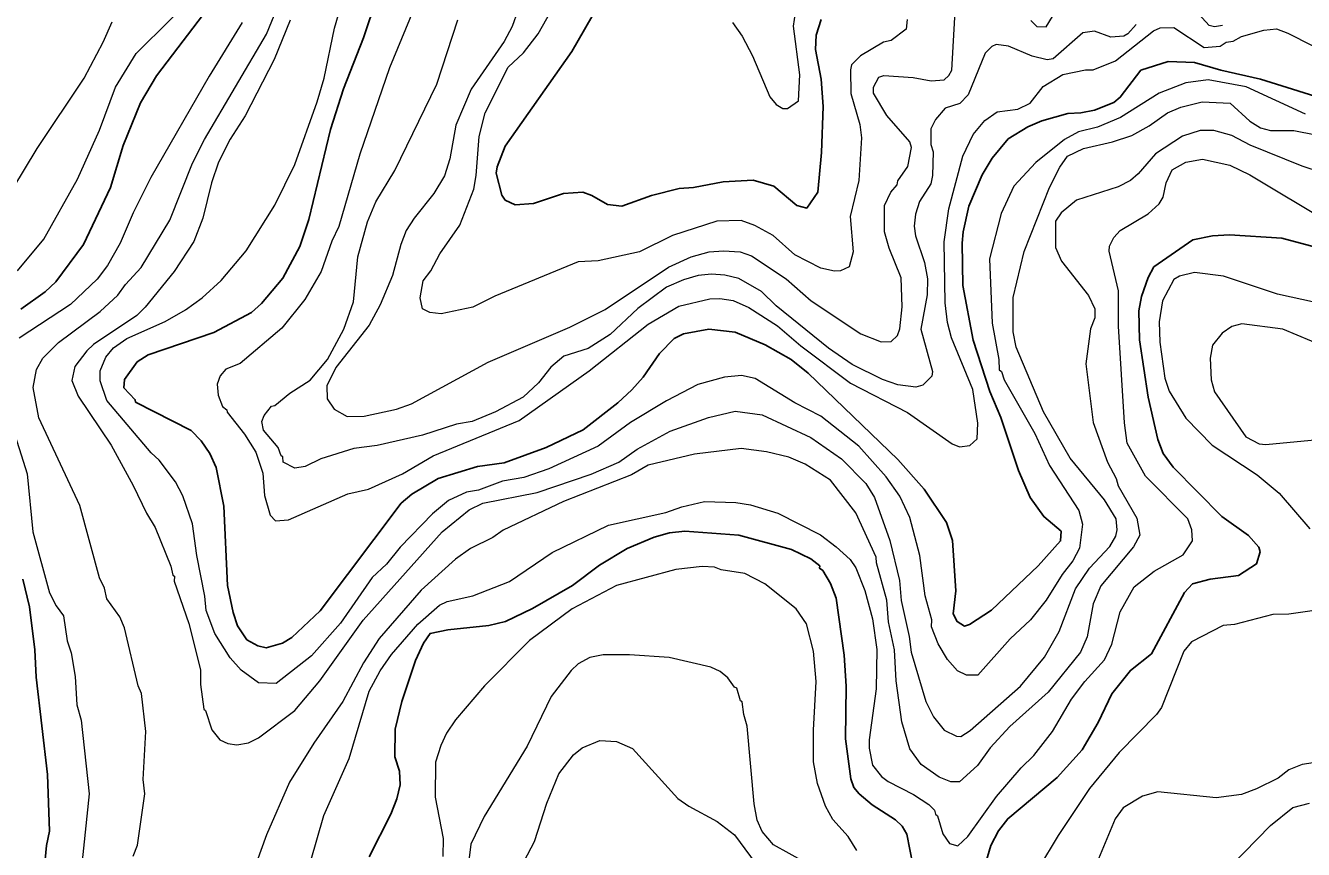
# Model space of a CAD drawing. Extents: x 598.3 to 623.2, y 6902.2 to 6930.1.
# Drawn here: x 609.053 to 610.928, y 6919.813 to 6921.021 of the extents above; entities that cross this region are included whole.
import ezdxf

# ---------------------------------------------------------------- set-up
doc = ezdxf.new("R2010")
doc.units = 0
doc.header["$LTSCALE"] = 0.032
doc.layers.add('1', color=7, linetype='Continuous', lineweight=25)
doc.layers.add('2', color=7, linetype='Continuous', lineweight=13)

msp = doc.modelspace()

# ---------------------------------------------------------------- linework, layer by layer
at = {"layer": '1'}
for points in [[(609.9417, 6921.1352), (609.8543, 6920.983), (609.7563, 6920.8438), (609.7447, 6920.8139), (609.7433, 6920.8044), (609.7515, 6920.7721), (609.7564, 6920.7649), (609.7711, 6920.7578), (609.7979, 6920.7601), (609.8419, 6920.7747), (609.8701, 6920.7764), (609.8835, 6920.7717), (609.9067, 6920.7586), (609.9277, 6920.7562), (609.9709, 6920.7715), (610.0119, 6920.782), (610.0327, 6920.7836), (610.0764, 6920.7917), (610.1204, 6920.7941), (610.1506, 6920.7855), (610.1841, 6920.7572), (610.199, 6920.7532), (610.2151, 6920.7766), (610.2207, 6920.8347), (610.2232, 6920.9021), (610.2201, 6920.9425), (610.2119, 6920.9857), (610.2127, 6921.007), (610.2201, 6921.03)], [(609.0457, 6920.6049), (609.0816, 6920.6303), (609.0969, 6920.6449), (609.1378, 6920.6997), (609.177, 6920.7834), (609.1956, 6920.8449), (609.2215, 6920.9075), (609.2447, 6920.9474), (609.3293, 6921.0586)], [(609.2958, 6920.4269), (609.2141, 6920.4686), (609.2135, 6920.4721), (609.197, 6920.4895), (609.198, 6920.5019), (609.2164, 6920.5279), (609.2326, 6920.538), (609.329, 6920.571), (609.3839, 6920.6003), (609.3989, 6920.6134), (609.4301, 6920.6503), (609.4553, 6920.6969), (609.4683, 6920.7364), (609.5001, 6920.8687), (609.519, 6920.928), (609.5487, 6921.0031), (609.5682, 6921.0618)], [(610.9757, 6920.9075), (610.8648, 6920.9423), (610.8065, 6920.9553), (610.768, 6920.9665), (610.7291, 6920.9681), (610.6892, 6920.9556), (610.6589, 6920.9158), (610.6496, 6920.9082), (610.621, 6920.897), (610.6009, 6920.8929), (610.5818, 6920.8921), (610.5436, 6920.881), (610.5233, 6920.8725), (610.4946, 6920.855), (610.471, 6920.8265), (610.4564, 6920.8022), (610.4369, 6920.7561), (610.4283, 6920.7186), (610.4267, 6920.7017), (610.428, 6920.6395), (610.4433, 6920.5594), (610.4676, 6920.4841), (610.4836, 6920.4459), (610.5095, 6920.3682), (610.5267, 6920.329), (610.5467, 6920.3007), (610.572, 6920.2793), (610.5714, 6920.2651), (610.5384, 6920.2286), (610.4698, 6920.1634), (610.4377, 6920.1426), (610.4302, 6920.1402), (610.4198, 6920.1468), (610.4136, 6920.1584), (610.4175, 6920.1917), (610.4126, 6920.2655), (610.4041, 6920.2921), (610.371, 6920.341), (610.3327, 6920.3843), (610.2011, 6920.511), (610.176, 6920.5312), (610.1377, 6920.5528), (610.0936, 6920.5713), (610.0553, 6920.5755), (610.0182, 6920.5687), (610.0042, 6920.5618), (609.9829, 6920.5402), (609.9587, 6920.5054), (609.9423, 6920.4865), (609.9215, 6920.4674), (609.8709, 6920.4281), (609.8167, 6920.4023), (609.7548, 6920.3798), (609.7156, 6920.374), (609.6581, 6920.3565), (609.6193, 6920.3335), (609.6038, 6920.3203), (609.4847, 6920.1625), (609.4434, 6920.1237), (609.4294, 6920.1153), (609.4059, 6920.1085), (609.3935, 6920.111), (609.3771, 6920.1201), (609.3637, 6920.1407), (609.3571, 6920.16), (609.3489, 6920.1995), (609.3433, 6920.316), (609.3323, 6920.3727), (609.323, 6920.3934), (609.3103, 6920.4118), (609.2958, 6920.4269)], [(610.9456, 6920.6961), (610.8962, 6920.7093), (610.8191, 6920.7141), (610.7942, 6920.7124), (610.7656, 6920.7069), (610.7081, 6920.667), (610.6999, 6920.6513), (610.6903, 6920.6236), (610.6863, 6920.6026), (610.6871, 6920.5599), (610.7001, 6920.4757), (610.714, 6920.4138), (610.722, 6920.3932), (610.7364, 6920.3733), (610.8079, 6920.3008), (610.8471, 6920.273), (610.8624, 6920.2561), (610.8642, 6920.249), (610.859, 6920.2313), (610.8324, 6920.2145), (610.7906, 6920.2088), (610.7648, 6920.2022), (610.7532, 6920.1896), (610.7046, 6920.0994), (610.6739, 6920.0751), (610.6467, 6920.0408), (610.6265, 6919.9987), (610.6031, 6919.9589), (610.5662, 6919.918), (610.4938, 6919.8577), (610.48, 6919.84), (610.4689, 6919.8186), (610.4432, 6919.7306)], [(610.3588, 6919.7675), (610.3458, 6919.8351), (610.339, 6919.8468), (610.329, 6919.8561), (610.295, 6919.8782), (610.2756, 6919.8943), (610.2681, 6919.9036), (610.2636, 6919.9161), (610.2556, 6919.975), (610.2565, 6920.0519), (610.2539, 6920.0975), (610.2419, 6920.181), (610.2336, 6920.2027), (610.2226, 6920.2215), (610.2178, 6920.2249), (610.218, 6920.2285), (610.2051, 6920.239), (610.1767, 6920.2527), (610.0993, 6920.2736), (610.0198, 6920.2793), (609.9974, 6920.2768), (609.9749, 6920.2707), (609.9356, 6920.2541), (609.8948, 6920.2295), (609.8551, 6920.1996), (609.7964, 6920.1658), (609.7568, 6920.1468), (609.7326, 6920.1412), (609.6722, 6920.1345), (609.6461, 6920.1294), (609.6365, 6920.1153), (609.6249, 6920.0898)], [(609.0507, 6919.6494), (609.0753, 6919.7361), (609.0834, 6919.8184), (609.0875, 6919.8394), (609.085, 6919.9226), (609.068, 6920.0651), (609.0664, 6920.1056), (609.0583, 6920.1684), (609.0486, 6920.2089)], [(609.6249, 6920.0898), (609.6048, 6920.0295), (609.5951, 6919.989), (609.5943, 6919.9483), (609.6015, 6919.9272), (609.6023, 6919.9075), (609.5975, 6919.887), (609.5887, 6919.8643), (609.5568, 6919.8016)]]:
    msp.add_lwpolyline(points, dxfattribs=at)
at = {"layer": '2'}
for points in [[(609.6734, 6920.3245), (609.6496, 6920.3047), (609.6024, 6920.2559), (609.5822, 6920.2309), (609.561, 6920.2113), (609.5148, 6920.1447), (609.4721, 6920.0965), (609.4202, 6920.056), (609.3944, 6920.0568), (609.369, 6920.0755), (609.3526, 6920.0934), (609.3303, 6920.1295), (609.3174, 6920.1633), (609.3158, 6920.1841), (609.3038, 6920.2435), (609.2978, 6920.2904), (609.2836, 6920.3314), (609.2725, 6920.3518), (609.2487, 6920.3835), (609.2367, 6920.3942), (609.1718, 6920.4709), (609.1621, 6920.4998), (609.1619, 6920.5147), (609.1702, 6920.5346), (609.1817, 6920.5482), (609.2014, 6920.5621), (609.2573, 6920.5868), (609.2872, 6920.6039), (609.3117, 6920.6218), (609.3396, 6920.6472), (609.3763, 6920.6907), (609.4184, 6920.7577), (609.4475, 6920.817), (609.4806, 6920.9089), (609.4906, 6920.9437), (609.5061, 6921.017), (609.5552, 6921.1861)], [(609.6489, 6921.1096), (609.5866, 6920.9591)], [(609.0409, 6920.661), (609.0796, 6920.7077), (609.129, 6920.7955), (609.1609, 6920.8673), (609.1844, 6920.9304), (609.2147, 6920.9797), (609.3159, 6921.0802)], [(609.6603, 6920.6861), (609.6896, 6920.7284), (609.7104, 6920.7808), (609.714, 6920.8009), (609.7182, 6920.8582), (609.7269, 6920.8931), (609.7606, 6920.9597), (609.7833, 6920.9808), (609.8048, 6921.0088), (609.8428, 6921.0767)], [(609.2106, 6919.8028), (609.217, 6919.8187), (609.2275, 6919.8943), (609.2252, 6919.9152), (609.2292, 6919.9857), (609.2225, 6920.0411), (609.2179, 6920.0527), (609.1976, 6920.1374), (609.1911, 6920.1538), (609.1717, 6920.18), (609.1684, 6920.1959), (609.161, 6920.2108), (609.1321, 6920.3171), (609.0722, 6920.4455), (609.064, 6920.49), (609.0688, 6920.5165), (609.0779, 6920.5329), (609.101, 6920.556), (609.1619, 6920.6014), (609.1882, 6920.6254), (609.1994, 6920.6413), (609.2221, 6920.6659), (609.2642, 6920.7356), (609.2978, 6920.819), (609.3152, 6920.8538), (609.4063, 6921.0084), (609.4296, 6921.0661)], [(609.9032, 6920.6046), (609.9962, 6920.6665), (610.0294, 6920.6817), (610.0557, 6920.6889), (610.0767, 6920.6906), (610.101, 6920.6889), (610.1179, 6920.6832), (610.1688, 6920.6494), (610.2053, 6920.617), (610.2782, 6920.5688), (610.308, 6920.557), (610.3228, 6920.5574), (610.3321, 6920.5663), (610.3357, 6920.5759), (610.339, 6920.6082), (610.3373, 6920.6508), (610.3199, 6920.6943), (610.3131, 6920.7186), (610.3129, 6920.7568), (610.3224, 6920.7766), (610.3315, 6920.7875), (610.3327, 6920.7934), (610.3471, 6920.8141), (610.3527, 6920.8419), (610.3499, 6920.8505), (610.3162, 6920.8891), (610.2967, 6920.9217), (610.2968, 6920.9307), (610.3047, 6920.9451), (610.3118, 6920.9479), (610.3549, 6920.9448), (610.3814, 6920.9398), (610.4003, 6920.9415), (610.4075, 6920.9477), (610.4118, 6920.9555), (610.4175, 6921.0591)], [(609.7747, 6921.0432), (609.7664, 6921.0195), (609.7551, 6920.9973), (609.7066, 6920.9275), (609.6841, 6920.8746), (609.6751, 6920.8255), (609.6675, 6920.8007), (609.6519, 6920.7747), (609.6227, 6920.7386), (609.6111, 6920.7203), (609.6032, 6920.6997), (609.5911, 6920.6544), (609.5728, 6920.6113), (609.557, 6920.5813), (609.5081, 6920.5192), (609.4947, 6920.4925), (609.4953, 6920.4734), (609.5052, 6920.4583), (609.5247, 6920.4477), (609.5496, 6920.4483), (609.5969, 6920.4584), (609.6188, 6920.4663), (609.7315, 6920.5273), (609.8514, 6920.5787), (609.9032, 6920.6046)], [(610.0898, 6921.0254), (610.1042, 6921.0054), (610.1195, 6920.9766), (610.1448, 6920.9162), (610.1538, 6920.9051), (610.1637, 6920.8994), (610.1706, 6920.8994), (610.1866, 6920.9107), (610.1885, 6920.9485), (610.1796, 6921.0198), (610.1836, 6921.0494)], [(610.5278, 6921.0284), (610.5365, 6921.0193), (610.55, 6921.0191), (610.5688, 6921.0492)], [(610.8088, 6921.021), (610.7974, 6921.0192), (610.7893, 6921.0208), (610.7736, 6921.0381)], [(609.3703, 6921.0254), (609.3221, 6920.9469), (609.2363, 6920.798), (609.2104, 6920.7462), (609.1916, 6920.702), (609.1727, 6920.669), (609.1577, 6920.649), (609.1187, 6920.6116), (609.0434, 6920.5623)], [(609.0698, 6920.8406), (609.1384, 6920.9437), (609.1666, 6920.9968), (609.1796, 6921.0262)], [(609.4407, 6921.0287), (609.4176, 6920.9712), (609.3747, 6920.8886), (609.3527, 6920.8543), (609.3359, 6920.8206), (609.3254, 6920.7901), (609.3126, 6920.7386), (609.2995, 6920.7043), (609.2709, 6920.6601), (609.2281, 6920.6077), (609.2158, 6920.5957), (609.1525, 6920.5531), (609.1425, 6920.544), (609.1247, 6920.521), (609.1206, 6920.5004), (609.1297, 6920.4775), (609.1783, 6920.4054), (609.2107, 6920.3463), (609.2299, 6920.306), (609.243, 6920.2848), (609.2656, 6920.2281), (609.2689, 6920.2148), (609.2711, 6920.2136), (609.2705, 6920.2059), (609.2923, 6920.1441), (609.3092, 6920.0761), (609.3093, 6920.0545), (609.3141, 6920.0183), (609.3168, 6920.0165), (609.3258, 6919.9882), (609.3375, 6919.9736), (609.3494, 6919.9678), (609.3628, 6919.9661), (609.3798, 6919.9689), (609.3944, 6919.9763), (609.4478, 6920.0163), (609.4844, 6920.0597), (609.548, 6920.149), (609.6638, 6920.2784), (609.7035, 6920.3108), (609.7237, 6920.3205), (609.8034, 6920.336), (609.8824, 6920.3628), (609.9231, 6920.3806), (609.9502, 6920.3998), (609.9984, 6920.4263), (610.0546, 6920.4462), (610.094, 6920.4556), (610.1334, 6920.4501), (610.2049, 6920.4168), (610.2497, 6920.3855), (610.2857, 6920.3495), (610.2983, 6920.329), (610.3207, 6920.2656), (610.335, 6920.207), (610.3374, 6920.1779), (610.3494, 6920.125), (610.352, 6920.1018), (610.3737, 6920.0295), (610.3849, 6920.0071), (610.4005, 6919.9878), (610.4184, 6919.9787), (610.4248, 6919.9782), (610.4387, 6919.9872), (610.5123, 6920.0519), (610.5478, 6920.0947), (610.5693, 6920.1322), (610.5934, 6920.1949), (610.614, 6920.2249), (610.6435, 6920.2569), (610.6523, 6920.2721), (610.6546, 6920.2815), (610.6531, 6920.2974), (610.636, 6920.3254), (610.5854, 6920.3865), (610.5464, 6920.4545), (610.5064, 6920.5495), (610.5016, 6920.5718), (610.5017, 6920.6223), (610.5178, 6920.6897)], [(609.5866, 6920.9591), (609.5433, 6920.8325), (609.5122, 6920.7263), (609.5022, 6920.7049), (609.4864, 6920.6604), (609.4625, 6920.6191), (609.4288, 6920.577), (609.3674, 6920.5252), (609.3465, 6920.5172), (609.3383, 6920.5073), (609.3336, 6920.4951), (609.3352, 6920.4787), (609.3418, 6920.4622), (609.3481, 6920.4572), (609.3483, 6920.4541), (609.3737, 6920.4216), (609.3903, 6920.3955), (609.4007, 6920.3646), (609.4032, 6920.3317), (609.4114, 6920.3027), (609.4194, 6920.2947), (609.4382, 6920.2959), (609.5254, 6920.3343), (609.5557, 6920.341), (609.6059, 6920.3637), (609.6507, 6920.3898), (609.777, 6920.4419), (609.8796, 6920.5144), (609.9663, 6920.5831), (610.0114, 6920.6093), (610.0567, 6920.6201), (610.0712, 6920.6208), (610.0911, 6920.6177), (610.1137, 6920.6073), (610.1558, 6920.5806), (610.1901, 6920.5514), (610.2629, 6920.4964), (610.3468, 6920.4535), (610.4125, 6920.4077), (610.4232, 6920.4032), (610.4381, 6920.405), (610.449, 6920.415), (610.4498, 6920.4377), (610.4425, 6920.4873), (610.4113, 6920.5628), (610.4054, 6920.5855), (610.4022, 6920.6143), (610.4005, 6920.7038), (610.4075, 6920.7519), (610.4277, 6920.8296), (610.4432, 6920.8611), (610.4601, 6920.8819), (610.4783, 6920.8945), (610.5087, 6920.8985), (610.5266, 6920.9073), (610.5458, 6920.9313), (610.5748, 6920.9493), (610.6078, 6920.956), (610.619, 6920.9561), (610.652, 6920.9692), (610.7076, 6921.0131), (610.7176, 6921.0174), (610.7377, 6921.0183), (610.782, 6920.9885), (610.8057, 6920.9908), (610.8144, 6920.9965), (610.8244, 6920.9981), (610.8366, 6921.0048), (610.8694, 6921.0142), (610.8881, 6921.016), (610.9046, 6921.01), (610.9405, 6920.9915)], [(609.4477, 6920.3716), (609.4308, 6920.3808), (609.4299, 6920.3883), (609.4275, 6920.3897), (609.4232, 6920.4019), (609.4016, 6920.4275), (609.3993, 6920.4403), (609.4028, 6920.449), (609.4137, 6920.4628), (609.4183, 6920.4635), (609.4402, 6920.4819), (609.4703, 6920.501), (609.4956, 6920.5313), (609.5195, 6920.5758), (609.5336, 6920.6155), (609.5401, 6920.6819), (609.5544, 6920.7332), (609.5666, 6920.7624), (609.5944, 6920.8082), (609.6563, 6920.9352), (609.6871, 6921.0292)], [(610.6822, 6921.0226), (610.6702, 6921.0089), (610.664, 6921.0052), (610.6452, 6921.0038), (610.621, 6921.0126), (610.6039, 6921.0102), (610.5607, 6920.9723), (610.5516, 6920.9707), (610.5294, 6920.9759), (610.4947, 6920.9908), (610.4767, 6920.9931), (610.4705, 6920.9902), (610.4608, 6920.9802), (610.4357, 6920.9191), (610.4237, 6920.9066), (610.402, 6920.8999), (610.3876, 6920.8832), (610.3811, 6920.8694), (610.3811, 6920.8465), (610.3842, 6920.8356), (610.3833, 6920.8009), (610.3808, 6920.789), (610.3644, 6920.7631), (610.3585, 6920.7442), (610.3567, 6920.7269), (610.3583, 6920.7124), (610.3717, 6920.6736), (610.3762, 6920.6495), (610.3754, 6920.626), (610.3665, 6920.5755), (610.3834, 6920.5135), (610.3825, 6920.5069), (610.369, 6920.4935), (610.3591, 6920.4906), (610.3324, 6920.4942), (610.3098, 6920.5018), (610.2656, 6920.5236), (610.231, 6920.5476), (610.1541, 6920.6099), (610.1323, 6920.6308), (610.0991, 6920.6501), (610.0786, 6920.6549), (610.0589, 6920.6565), (610.0397, 6920.6542), (610.0178, 6920.648), (609.9931, 6920.6373), (609.951, 6920.6062), (609.9104, 6920.5678), (609.8781, 6920.5475), (609.8426, 6920.5361), (609.8233, 6920.5197), (609.8055, 6920.497), (609.7826, 6920.4759), (609.7422, 6920.4544), (609.7079, 6920.4404), (609.6849, 6920.4363), (609.635, 6920.4202), (609.5686, 6920.4048), (609.5343, 6920.4007), (609.4858, 6920.3853), (609.4629, 6920.374), (609.4477, 6920.3716)], [(610.3462, 6921.0297), (610.3447, 6921.0156), (610.3226, 6920.9991), (610.3116, 6920.9966), (610.2779, 6920.9765), (610.2646, 6920.9632), (610.2629, 6920.9558), (610.2636, 6920.9212), (610.2766, 6920.8759), (610.279, 6920.8563), (610.2751, 6920.7939), (610.2624, 6920.7411), (610.267, 6920.6892), (610.261, 6920.6671), (610.2486, 6920.6614), (610.2396, 6920.6606), (610.2194, 6920.6653), (610.1814, 6920.6849), (610.1495, 6920.7131), (610.1226, 6920.7275), (610.1026, 6920.735), (610.0668, 6920.7342), (610.0017, 6920.7129), (609.9533, 6920.689), (609.8927, 6920.676), (609.8637, 6920.6742), (609.7411, 6920.6239), (609.709, 6920.6078), (609.6625, 6920.5983), (609.646, 6920.5999), (609.635, 6920.6055), (609.6315, 6920.6215), (609.6358, 6920.6464), (609.6472, 6920.6612), (609.6603, 6920.6861)], [(610.9309, 6920.8909), (610.8439, 6920.931), (610.7877, 6920.9414), (610.7553, 6920.9367), (610.716, 6920.9219), (610.6593, 6920.8863), (610.6253, 6920.8718), (610.5974, 6920.8649), (610.5769, 6920.854), (610.5348, 6920.82), (610.5027, 6920.7853), (610.4843, 6920.7454), (610.4669, 6920.6787), (610.4709, 6920.5845), (610.4806, 6920.5313), (610.4814, 6920.5159), (610.4847, 6920.5137), (610.4884, 6920.5013), (610.5334, 6920.4224), (610.5551, 6920.3756), (610.5979, 6920.3095), (610.6035, 6920.2896), (610.5989, 6920.2545), (610.5895, 6920.2357), (610.5736, 6920.2159), (610.5504, 6920.1784), (610.5271, 6920.1494), (610.4976, 6920.1214), (610.4498, 6920.0682), (610.4331, 6920.0681), (610.42, 6920.0747), (610.4055, 6920.0913), (610.3918, 6920.1144), (610.3819, 6920.1391), (610.3825, 6920.1492), (610.3726, 6920.1845), (610.3647, 6920.2435), (610.3503, 6920.2993), (610.3356, 6920.3306), (610.3156, 6920.3592), (610.2752, 6920.4039), (610.2197, 6920.448), (610.1816, 6920.4676), (610.1231, 6920.5034), (610.103, 6920.5076), (610.0781, 6920.5051), (610.0392, 6920.4945), (609.9931, 6920.4706), (609.9405, 6920.4386), (609.8927, 6920.4042), (609.8205, 6920.3707), (609.7839, 6920.3579), (609.7524, 6920.3528), (609.7173, 6920.3395), (609.6996, 6920.3367), (609.6734, 6920.3245)], [(610.5178, 6920.6897), (610.555, 6920.7834), (610.5702, 6920.813), (610.5817, 6920.8295), (610.6052, 6920.8408), (610.6476, 6920.8502), (610.6757, 6920.8599), (610.7011, 6920.8739), (610.7281, 6920.8928), (610.7477, 6920.901), (610.7793, 6920.909), (610.82, 6920.9073), (610.8491, 6920.8806), (610.8649, 6920.8707), (610.8794, 6920.8671), (610.9137, 6920.867), (610.946, 6920.8605)], [(610.954, 6920.8055), (610.9257, 6920.8147), (610.8494, 6920.8457), (610.8228, 6920.8598), (610.7961, 6920.8669), (610.7761, 6920.867), (610.7502, 6920.8589), (610.7105, 6920.833), (610.685, 6920.8034), (610.6738, 6920.7937), (610.6558, 6920.7842), (610.5946, 6920.7649), (610.5721, 6920.7463), (610.5641, 6920.7339), (610.5641, 6920.6953), (610.5727, 6920.6756), (610.6125, 6920.6249), (610.6214, 6920.6055), (610.6214, 6920.5925), (610.615, 6920.5762), (610.6085, 6920.5249), (610.6191, 6920.4386), (610.64, 6920.3805), (610.6529, 6920.3565), (610.6557, 6920.346), (610.6834, 6920.2986), (610.6878, 6920.2734), (610.6783, 6920.2566), (610.6302, 6920.199), (610.6192, 6920.1727), (610.6102, 6920.1244)], [(608.9976, 6920.7222), (609.0698, 6920.8406)], [(609.4901, 6919.8624), (609.5276, 6919.946), (609.5568, 6920.0449), (609.5731, 6920.0745), (609.5897, 6920.0987), (609.6282, 6920.1432), (609.6599, 6920.1708), (609.6712, 6920.1764), (609.709, 6920.1844), (609.7629, 6920.2058), (609.8252, 6920.2479), (609.9081, 6920.2881), (609.9923, 6920.3068), (610.0155, 6920.315), (610.049, 6920.323), (610.0948, 6920.3214), (610.1161, 6920.318), (610.1566, 6920.3058), (610.2189, 6920.2738), (610.2421, 6920.2565), (610.2624, 6920.2377), (610.2708, 6920.2254), (610.2841, 6920.1922), (610.2952, 6920.1509), (610.3017, 6920.1059), (610.3009, 6920.048), (610.2904, 6919.9735), (610.2905, 6919.9611), (610.2953, 6919.9364), (610.3086, 6919.9196), (610.3182, 6919.9122), (610.3554, 6919.893), (610.3778, 6919.8786), (610.3862, 6919.8702), (610.3876, 6919.8643), (610.3908, 6919.8619), (610.3986, 6919.8355), (610.4083, 6919.8214), (610.4205, 6919.818), (610.4351, 6919.8314), (610.4775, 6919.8901), (610.5133, 6919.9323), (610.5323, 6919.9504), (610.5593, 6919.9857), (610.5874, 6920.033), (610.607, 6920.0591), (610.636, 6920.0907), (610.6466, 6920.1136), (610.6588, 6920.161), (610.6791, 6920.1977), (610.7086, 6920.2209), (610.751, 6920.2445), (610.7647, 6920.2651), (610.7639, 6920.2816), (610.7582, 6920.2977), (610.6961, 6920.36), (610.6691, 6920.4086), (610.6653, 6920.4383), (610.6563, 6920.5801), (610.6563, 6920.6317), (610.6425, 6920.6899), (610.6432, 6920.6972), (610.6495, 6920.7102), (610.6586, 6920.7204), (610.6998, 6920.7446), (610.7158, 6920.7597), (610.7217, 6920.769), (610.7262, 6920.7901), (610.735, 6920.8091), (610.7552, 6920.8208), (610.7797, 6920.825), (610.8196, 6920.8161), (610.8492, 6920.8021), (610.9674, 6920.7309)], [(610.9456, 6920.6146), (610.8896, 6920.6269), (610.8104, 6920.6532), (610.7677, 6920.659), (610.7456, 6920.6533), (610.7373, 6920.6484), (610.7211, 6920.6171), (610.7161, 6920.5865), (610.7171, 6920.5564), (610.7243, 6920.5039), (610.7305, 6920.4846), (610.7552, 6920.4451)], [(611.0025, 6920.5319), (610.8973, 6920.5756), (610.8374, 6920.5836), (610.8225, 6920.5797), (610.8085, 6920.5699)], [(610.8085, 6920.5699), (610.7941, 6920.5524), (610.7907, 6920.533), (610.7921, 6920.5012), (610.7972, 6920.4836), (610.8432, 6920.4178), (610.8629, 6920.4075), (610.8723, 6920.4065), (610.9491, 6920.4136)], [(609.0312, 6920.4395), (609.055, 6920.3633), (609.0633, 6920.2783), (609.0877, 6920.1889), (609.0974, 6920.1698), (609.1085, 6920.1552), (609.1135, 6920.1185), (609.1197, 6920.101), (609.1256, 6920.0662), (609.1279, 6920.0246), (609.1343, 6920.0022), (609.1457, 6919.8943), (609.1295, 6919.7346)], [(610.7552, 6920.4451), (610.7938, 6920.4057), (610.8599, 6920.3622), (610.892, 6920.3349), (610.937, 6920.2827)], [(610.6102, 6920.1244), (610.6004, 6920.1021), (610.5531, 6920.0433), (610.4968, 6919.9927), (610.4682, 6919.9618), (610.4494, 6919.9358), (610.4228, 6919.9119), (610.4105, 6919.9119), (610.3933, 6919.9186), (610.3669, 6919.9374), (610.35, 6919.96), (610.3382, 6919.9998), (610.33, 6920.0599), (610.3276, 6920.1053), (610.3186, 6920.1466), (610.3163, 6920.1781), (610.301, 6920.233), (610.3008, 6920.2415), (610.2708, 6920.3063), (610.2339, 6920.3544), (610.1968, 6920.3779), (610.1725, 6920.3877), (610.1396, 6920.3959), (610.1026, 6920.4007), (610.0341, 6920.3925), (609.966, 6920.376), (609.9416, 6920.3622), (609.8418, 6920.3229), (609.7532, 6920.2811), (609.7381, 6920.2702), (609.7057, 6920.2541), (609.6837, 6920.2384), (609.633, 6920.1928), (609.5714, 6920.122), (609.5486, 6920.0861), (609.518, 6920.0298), (609.4757, 6919.9687), (609.4399, 6919.9111), (609.406, 6919.8342), (609.3787, 6919.7583)], [(610.2726, 6919.8112), (610.2596, 6919.8316), (610.2373, 6919.8563), (610.2262, 6919.8759), (610.2147, 6919.9092), (610.209, 6919.9412), (610.2087, 6919.9874), (610.2126, 6920.0589), (610.2087, 6920.1034), (610.1985, 6920.1433), (610.1832, 6920.1654), (610.1374, 6920.2024), (610.108, 6920.2175), (610.0735, 6920.2225), (610.0637, 6920.2266), (610.0455, 6920.2276), (610.0069, 6920.2234), (609.9196, 6920.1999), (609.8546, 6920.1654), (609.7923, 6920.1189), (609.7261, 6920.0524), (609.6836, 6920.0029), (609.6705, 6919.9833), (609.6618, 6919.9653), (609.6543, 6919.9406), (609.6537, 6919.8894), (609.6654, 6919.8287), (609.6647, 6919.8023)], [(610.9709, 6920.167), (610.9063, 6920.1577), (610.8827, 6920.157), (610.8266, 6920.1426), (610.8099, 6920.1409), (610.7632, 6920.1173), (610.752, 6920.1032), (610.7193, 6920.0209), (610.7122, 6920.0107), (610.6573, 6919.9549), (610.6137, 6919.9018), (610.5679, 6919.8331), (610.4814, 6919.6893)], [(610.1963, 6919.7938), (610.1501, 6919.8192), (610.1335, 6919.8387), (610.1262, 6919.8554), (610.1215, 6919.8794), (610.1115, 6919.9935), (610.1064, 6920.0106), (610.1042, 6920.0289), (610.1017, 6920.0304), (610.0962, 6920.0492), (610.0928, 6920.0505), (610.0829, 6920.0642), (610.0718, 6920.0737), (610.0581, 6920.0801), (609.9972, 6920.094), (609.9387, 6920.098), (609.9, 6920.0979), (609.8808, 6920.0939), (609.8636, 6920.085), (609.8533, 6920.0753), (609.8238, 6920.0368), (609.7884, 6919.9642), (609.7255, 6919.8611), (609.706, 6919.8206), (609.7035, 6919.8003)], [(609.7844, 6919.7953), (609.7994, 6919.8245), (609.8177, 6919.8805), (609.8353, 6919.9237), (609.8565, 6919.9514), (609.8693, 6919.9618), (609.8952, 6919.9724), (609.9196, 6919.9708), (609.9434, 6919.9606), (610.0095, 6919.8875), (610.026, 6919.876), (610.0672, 6919.8534), (610.0927, 6919.8342), (610.1316, 6919.7818)], [(610.9928, 6919.9474), (610.9256, 6919.937), (610.9065, 6919.9292), (610.8908, 6919.9173), (610.8589, 6919.9013), (610.837, 6919.8933), (610.7995, 6919.8884), (610.7138, 6919.8972), (610.6917, 6919.8906), (610.6634, 6919.8735), (610.6513, 6919.8573), (610.627, 6919.7991)], [(610.8007, 6919.7672), (610.8796, 6919.8477), (610.9121, 6919.874), (610.9367, 6919.8803)], [(609.4614, 6919.762), (609.4901, 6919.8624)]]:
    msp.add_lwpolyline(points, dxfattribs=at)

doc.saveas('drawing.dxf')
